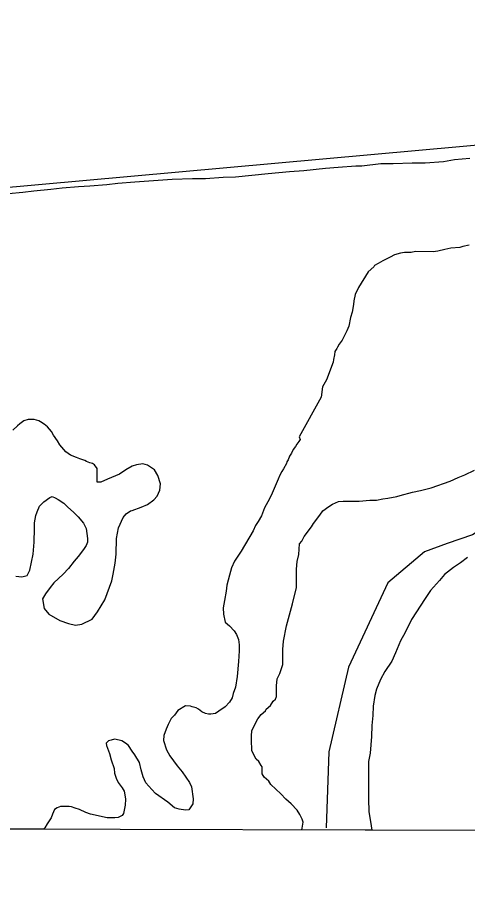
# Model space of a CAD drawing. Extents: x 3161564 to 3199464, y 849354 to 874788.
# Drawn here: x 3168243 to 3168810, y 854733 to 855837 of the extents above; entities that cross this region are included whole.
import ezdxf

# ---------------------------------------------------------------- set-up
doc = ezdxf.new("R2010")
doc.units = 0
for name, color, linetype in [('V-GRID-FRAM', 7, 'Continuous'), ('V-SITE-VEGE', 7, 'Continuous'), ('V-TOPO-SHOR', 7, 'Continuous')]:
    doc.layers.add(name, color=color, linetype=linetype)

msp = doc.modelspace()

# ---------------------------------------------------------------- linework, layer by layer
at = {"layer": 'V-GRID-FRAM'}
msp.add_lwpolyline([(3165819.2, 873007.6), (3197186.7, 872920.9), (3197144.3, 854733.3), (3165761, 854820), (3165819.2, 873007.6)], dxfattribs=at)
at = {"layer": 'V-SITE-VEGE'}
for p, q in [((3168756.7, 855654.2), (3168779.9, 855655.9)), ((3168779.9, 855655.9), (3168793.9, 855658.2)), ((3168793.9, 855658.2), (3168813.1, 855660)), ((3168585.6, 855643.3), (3168603.7, 855644.5)), ((3168603.7, 855644.5), (3168631, 855647.4)), ((3168631, 855647.4), (3168647.3, 855648.5)), ((3168647.3, 855648.5), (3168669.4, 855650.2)), ((3168669.4, 855650.2), (3168677, 855650.2)), ((3168677, 855650.2), (3168700.8, 855653.1)), ((3168700.8, 855653.1), (3168716.5, 855653.1)), ((3168716.5, 855653.1), (3168740.4, 855654.2)), ((3168740.4, 855654.2), (3168756.7, 855654.2)), ((3168390.7, 855630.2), (3168437.9, 855633.6)), ((3168437.9, 855633.6), (3168463.5, 855634.2)), ((3168463.5, 855634.2), (3168479.8, 855634.1)), ((3168479.8, 855634.1), (3168501.9, 855635.9)), ((3168501.9, 855635.9), (3168517.6, 855636.4)), ((3168517.6, 855636.4), (3168558.9, 855640.5)), ((3168558.9, 855640.5), (3168585.6, 855643.3)), ((3168284.9, 855621), (3168298.8, 855622.7)), ((3168298.8, 855622.7), (3168319.8, 855624.4)), ((3168319.8, 855624.4), (3168333.7, 855625)), ((3168333.7, 855625), (3168355.3, 855626.7)), ((3168355.3, 855626.7), (3168369.2, 855628.4)), ((3168369.2, 855628.4), (3168390.7, 855630.2)), ((3168231.3, 855615.2), (3168249.4, 855616.9)), ((3168249.4, 855616.9), (3168263.3, 855618.7)), ((3168263.3, 855618.7), (3168284.9, 855621)), ((3168781.6, 855544.8), (3168772.9, 855542.5)), ((3168789.1, 855546.6), (3168781.6, 855544.8)), ((3168800.8, 855547.1), (3168789.1, 855546.6)), ((3168804.3, 855548.3), (3168800.8, 855547.1)), ((3168812.4, 855550), (3168804.3, 855548.3)), ((3168712.9, 855535), (3168703.6, 855530.4)), ((3168718.2, 855537.9), (3168712.9, 855535)), ((3168725.7, 855540.2), (3168718.2, 855537.9)), ((3168731, 855540.8), (3168725.7, 855540.2)), ((3168739.1, 855540.8), (3168731, 855540.8)), ((3168744.9, 855542), (3168739.1, 855540.8)), ((3168767, 855541.9), (3168744.9, 855542)), ((3168772.9, 855542.5), (3168767, 855541.9)), ((3168692, 855522.8), (3168685, 855516.4)), ((3168693.1, 855524.6), (3168692, 855522.8)), ((3168697.8, 855526.9), (3168693.1, 855524.6)), ((3168703.6, 855530.4), (3168697.8, 855526.9)), ((3168685, 855516.4), (3168672.7, 855496.6)), ((3168672.7, 855496.6), (3168668.7, 855487.9)), ((3168666.9, 855479.8), (3168666.3, 855475.1)), ((3168668.7, 855487.9), (3168666.9, 855479.8)), ((3168666.3, 855475.1), (3168664.6, 855465.8)), ((3168662.8, 855458.8), (3168660.5, 855447.8)), ((3168664.6, 855465.8), (3168662.8, 855458.8)), ((3168660.5, 855447.8), (3168658.1, 855442)), ((3168658.1, 855442), (3168652.3, 855430.4)), ((3168648.2, 855425.1), (3168646.5, 855421.6)), ((3168652.3, 855430.4), (3168648.2, 855425.1)), ((3168643, 855415.8), (3168642.4, 855411.7)), ((3168645.3, 855419.9), (3168643, 855415.8)), ((3168646.5, 855421.6), (3168645.3, 855419.9)), ((3168640.7, 855402.4), (3168632.5, 855380.3)), ((3168641.2, 855405.9), (3168640.7, 855402.4)), ((3168642.4, 855411.7), (3168641.2, 855405.9)), ((3168632.5, 855380.3), (3168627.2, 855371.6)), ((3168627.2, 855371.6), (3168625.5, 855358.2)), ((3168625.5, 855358.2), (3168598.1, 855308.2)), ((3168245.6, 855324.9), (3168242.7, 855322)), ((3168250.8, 855328.4), (3168245.6, 855324.9)), ((3168256.1, 855330.1), (3168250.8, 855328.4)), ((3168263.6, 855330.1), (3168256.1, 855330.1)), ((3168269.4, 855328.4), (3168263.6, 855330.1)), ((3168271.8, 855327.2), (3168269.4, 855328.4)), ((3168276.4, 855324.3), (3168271.8, 855327.2)), ((3168280.5, 855320.8), (3168276.4, 855324.3)), ((3168242.7, 855322), (3168236.8, 855316.8)), ((3168285.7, 855315), (3168280.5, 855320.8)), ((3168288, 855310.3), (3168285.7, 855315)), ((3168293.3, 855303.3), (3168288, 855310.3)), ((3168296.2, 855298.1), (3168293.3, 855303.3)), ((3168597.5, 855302.4), (3168595.2, 855298.9)), ((3168599.3, 855304.8), (3168597.5, 855302.4)), ((3168598.1, 855308.2), (3168599.3, 855304.8)), ((3168303.7, 855289.3), (3168296.2, 855298.1)), ((3168590.5, 855292.5), (3168588.2, 855287.9)), ((3168593.4, 855296), (3168590.5, 855292.5)), ((3168595.2, 855298.9), (3168593.4, 855296)), ((3168309.5, 855285.3), (3168303.7, 855289.3)), ((3168317.1, 855282.4), (3168309.5, 855285.3)), ((3168321.2, 855280.6), (3168317.1, 855282.4)), ((3168327.6, 855278.3), (3168321.2, 855280.6)), ((3168585.9, 855283.8), (3168584.1, 855279.2)), ((3168588.2, 855287.9), (3168585.9, 855283.8)), ((3168329.9, 855277.1), (3168327.6, 855278.3)), ((3168334, 855275.4), (3168329.9, 855277.1)), ((3168337.4, 855274.8), (3168334, 855275.4)), ((3168339.8, 855273), (3168337.4, 855274.8)), ((3168343.3, 855268.4), (3168339.8, 855273)), ((3168387.5, 855271.2), (3168379.3, 855266.6)), ((3168392.7, 855273), (3168387.5, 855271.2)), ((3168400.9, 855274.1), (3168392.7, 855273)), ((3168406.7, 855272.4), (3168400.9, 855274.1)), ((3168415.4, 855266.5), (3168406.7, 855272.4)), ((3168581.8, 855274.5), (3168578.3, 855268.1)), ((3168582.4, 855276.8), (3168581.8, 855274.5)), ((3168584.1, 855279.2), (3168582.4, 855276.8)), ((3168343.2, 855250.9), (3168343.3, 855268.4)), ((3168371.2, 855261.4), (3168356, 855255)), ((3168379.3, 855266.6), (3168371.2, 855261.4)), ((3168419.5, 855259.6), (3168415.4, 855266.5)), ((3168422.9, 855249.1), (3168419.5, 855259.6)), ((3168573.6, 855260), (3168571.3, 855254.8)), ((3168575.9, 855264.6), (3168573.6, 855260)), ((3168578.3, 855268.1), (3168575.9, 855264.6)), ((3168798.7, 855256.8), (3168806.9, 855260.3)), ((3168806.9, 855260.3), (3168819.1, 855266.1)), ((3168347.9, 855250.9), (3168343.2, 855250.9)), ((3168356, 855255), (3168347.9, 855250.9)), ((3168422.3, 855240.9), (3168422.9, 855249.1)), ((3168571.3, 855254.8), (3168566.6, 855243.1)), ((3168764.4, 855244.1), (3168788.3, 855252.2)), ((3168788.3, 855252.2), (3168798.7, 855256.8)), ((3168418.8, 855233.4), (3168422.3, 855240.9)), ((3168566.6, 855243.1), (3168562.5, 855234.4)), ((3168725.4, 855234.2), (3168741.1, 855238.3)), ((3168741.1, 855238.3), (3168751, 855240.6)), ((3168751, 855240.6), (3168764.4, 855244.1)), ((3168270.5, 855220.7), (3168275.7, 855226.5)), ((3168275.7, 855226.5), (3168283.3, 855231.8)), ((3168283.3, 855231.8), (3168286.2, 855232.9)), ((3168286.2, 855232.9), (3168290.3, 855231.2)), ((3168290.3, 855231.2), (3168293.8, 855229.4)), ((3168293.8, 855229.4), (3168301.3, 855224.8)), ((3168301.3, 855224.8), (3168306, 855219.5)), ((3168406.6, 855222.9), (3168414.8, 855228.7)), ((3168414.8, 855228.7), (3168418.8, 855233.4)), ((3168558.5, 855226.3), (3168554.4, 855218.7)), ((3168562.5, 855234.4), (3168558.5, 855226.3)), ((3168639.9, 855223.3), (3168647.5, 855226.7)), ((3168647.5, 855226.7), (3168653.3, 855227.3)), ((3168653.3, 855227.3), (3168673.6, 855227.3)), ((3168673.6, 855227.3), (3168687, 855228.5)), ((3168687, 855228.5), (3168695.7, 855228.4)), ((3168695.7, 855228.4), (3168703.3, 855230.2)), ((3168703.3, 855230.2), (3168709.7, 855230.8)), ((3168709.7, 855230.8), (3168721.3, 855233.1)), ((3168721.3, 855233.1), (3168725.4, 855234.2)), ((3168265.8, 855209.1), (3168267.6, 855213.8)), ((3168267.6, 855213.8), (3168270.5, 855220.7)), ((3168306, 855219.5), (3168313.5, 855213.1)), ((3168379.8, 855211.3), (3168385.1, 855214.8)), ((3168385.1, 855214.8), (3168387.4, 855215.4)), ((3168387.4, 855215.4), (3168398.5, 855219.4)), ((3168398.5, 855219.4), (3168406.6, 855222.9)), ((3168554.4, 855218.7), (3168550.3, 855208.8)), ((3168624.2, 855209.3), (3168627.7, 855215.1)), ((3168627.7, 855215.1), (3168635.2, 855220.4)), ((3168635.2, 855220.4), (3168639.9, 855223.3)), ((3168264.1, 855199.8), (3168265.8, 855209.1)), ((3168313.5, 855213.1), (3168319.3, 855207.3)), ((3168319.3, 855207.3), (3168325.7, 855199.2)), ((3168369.9, 855193.3), (3168375.8, 855206.7)), ((3168375.8, 855206.7), (3168379.8, 855211.3)), ((3168550.3, 855208.8), (3168546.2, 855201.3)), ((3168616, 855198.9), (3168624.2, 855209.3)), ((3168263.5, 855175.4), (3168264.1, 855192.8)), ((3168264.1, 855192.8), (3168264.1, 855199.8)), ((3168325.7, 855199.2), (3168329.2, 855192.8)), ((3168329.2, 855192.8), (3168330.9, 855180)), ((3168367.6, 855179.9), (3168369.9, 855193.3)), ((3168542.7, 855196.6), (3168539.8, 855189.6)), ((3168546.2, 855201.3), (3168542.7, 855196.6)), ((3168604.4, 855182.6), (3168613.7, 855194.8)), ((3168613.7, 855194.8), (3168616, 855198.9)), ((3168539.8, 855189.6), (3168524.6, 855164)), ((3168601.4, 855176.8), (3168604.4, 855182.6)), ((3168262.3, 855160.2), (3168263.5, 855175.4)), ((3168329.2, 855171.2), (3168325.7, 855166)), ((3168330.9, 855175.3), (3168329.2, 855171.2)), ((3168330.9, 855180), (3168330.9, 855175.3)), ((3168367, 855160.1), (3168367.6, 855179.9)), ((3168597.4, 855159.9), (3168598.5, 855173.3)), ((3168598.5, 855173.3), (3168601.4, 855176.8)), ((3168258.2, 855139.9), (3168262.3, 855160.2)), ((3168325.7, 855166), (3168319.3, 855157.3)), ((3168365.8, 855149.1), (3168367, 855160.1)), ((3168524.6, 855164), (3168516.5, 855151.3)), ((3168595.6, 855151.2), (3168597.4, 855159.9)), ((3168314, 855151.5), (3168307.1, 855142.2)), ((3168319.3, 855157.3), (3168314, 855151.5)), ((3168363.5, 855135.1), (3168365.8, 855149.1)), ((3168516.5, 855151.3), (3168512.4, 855143.1)), ((3168594.4, 855141.3), (3168595.6, 855151.2)), ((3168801.5, 855149.2), (3168792.8, 855143.4)), ((3168810.3, 855156.2), (3168801.5, 855149.2)), ((3168254.7, 855133.5), (3168258.2, 855139.9)), ((3168307.1, 855142.2), (3168300.1, 855135.2)), ((3168512.4, 855143.1), (3168510.1, 855133.8)), ((3168594.4, 855118), (3168594.4, 855141.3)), ((3168792.8, 855143.4), (3168781.2, 855134.7)), ((3168240.7, 855132.3), (3168248.3, 855131.8)), ((3168248.3, 855131.8), (3168254.7, 855133.5)), ((3168300.1, 855135.2), (3168288.4, 855124.1)), ((3168353, 855102.6), (3168361.7, 855126.4)), ((3168361.7, 855126.4), (3168363.5, 855135.1)), ((3168510.1, 855133.8), (3168506.6, 855121)), ((3168774.8, 855127.1), (3168763.7, 855114.4)), ((3168781.2, 855134.7), (3168774.8, 855127.1)), ((3168283.8, 855118.3), (3168277.9, 855110.2)), ((3168288.4, 855124.1), (3168283.8, 855118.3)), ((3168506.6, 855121), (3168506, 855113.5)), ((3168589.7, 855097.7), (3168594.4, 855118)), ((3168763.7, 855114.4), (3168756.7, 855104.5)), ((3168277.9, 855110.2), (3168274.4, 855103.8)), ((3168274.4, 855103.8), (3168276.2, 855091.6)), ((3168506, 855113.5), (3168503.6, 855101.8)), ((3168756.7, 855104.5), (3168739.8, 855077.7)), ((3168343.6, 855087.4), (3168353, 855102.6)), ((3168503.6, 855101.8), (3168501.9, 855092.5)), ((3168501.9, 855092.5), (3168502.5, 855084.4)), ((3168585.6, 855083.7), (3168589.7, 855097.7)), ((3168276.2, 855091.6), (3168282, 855084.6)), ((3168282, 855084.6), (3168295.9, 855076.4)), ((3168336.7, 855078.1), (3168343.6, 855087.4)), ((3168502.5, 855084.4), (3168504.8, 855074.5)), ((3168582.1, 855069.7), (3168585.6, 855083.7)), ((3168295.9, 855076.4), (3168307, 855072.9)), ((3168307, 855072.9), (3168315.7, 855070.6)), ((3168315.7, 855070.6), (3168323.9, 855071.8)), ((3168323.9, 855071.8), (3168336.7, 855078.1)), ((3168504.8, 855074.5), (3168510, 855069.8)), ((3168739.8, 855077.7), (3168731.6, 855061.4)), ((3168510, 855069.8), (3168515.8, 855063.4)), ((3168515.8, 855063.4), (3168518.7, 855058.8)), ((3168578.1, 855050.6), (3168582.1, 855069.7)), ((3168731.6, 855061.4), (3168725.8, 855051)), ((3168518.7, 855058.8), (3168521.6, 855052.4)), ((3168521.6, 855052.4), (3168522.2, 855046)), ((3168577.5, 855040.1), (3168578.1, 855050.6)), ((3168725.8, 855051), (3168719.4, 855035.9)), ((3168522.2, 855038.4), (3168521.6, 855025)), ((3168522.2, 855046), (3168522.2, 855038.4)), ((3168577.4, 855020.9), (3168577.5, 855040.1)), ((3168719.4, 855035.9), (3168714.7, 855025.4)), ((3168521.6, 855025), (3168519.8, 855005.8)), ((3168573.4, 855009.8), (3168577.4, 855020.9)), ((3168714.7, 855025.4), (3168706, 855012)), ((3168519.8, 855005.8), (3168517.5, 854992.4)), ((3168570.4, 855002.9), (3168573.4, 855009.8)), ((3168706, 855012), (3168700.7, 855002.1)), ((3168569.3, 854994.1), (3168570.4, 855002.9)), ((3168569.3, 854980.8), (3168569.3, 854994.1)), ((3168700.7, 855002.1), (3168695.5, 854989.9)), ((3168514.6, 854984.3), (3168513.4, 854979.1)), ((3168517.5, 854992.4), (3168514.6, 854984.3)), ((3168693.2, 854981.8), (3168691.4, 854968.4)), ((3168695.5, 854989.9), (3168693.2, 854981.8)), ((3168509.9, 854973.3), (3168504.7, 854967.4)), ((3168513.4, 854979.1), (3168509.9, 854973.3)), ((3168561.7, 854969.1), (3168565.2, 854974.9)), ((3168565.2, 854974.9), (3168568.1, 854977.3)), ((3168568.1, 854977.3), (3168569.3, 854980.8)), ((3168444.7, 854962.8), (3168440.7, 854957)), ((3168454.6, 854968.7), (3168444.7, 854962.8)), ((3168461, 854968.6), (3168454.6, 854968.7)), ((3168462.8, 854967.5), (3168461, 854968.6)), ((3168468, 854966.3), (3168462.8, 854967.5)), ((3168470.9, 854964.6), (3168468, 854966.3)), ((3168475, 854961.1), (3168470.9, 854964.6)), ((3168479.6, 854959.3), (3168475, 854961.1)), ((3168496.5, 854962.2), (3168492.4, 854959.3)), ((3168504.7, 854967.4), (3168496.5, 854962.2)), ((3168550, 854958.1), (3168555.3, 854962.7)), ((3168555.3, 854962.7), (3168556.4, 854964.5)), ((3168556.4, 854964.5), (3168561.7, 854969.1)), ((3168691.4, 854968.4), (3168690.8, 854956.8)), ((3168436.6, 854953), (3168432.5, 854945.4)), ((3168440.7, 854957), (3168436.6, 854953)), ((3168483.7, 854958.2), (3168479.6, 854959.3)), ((3168486.6, 854958.2), (3168483.7, 854958.2)), ((3168492.4, 854959.3), (3168486.6, 854958.2)), ((3168541.3, 854943.6), (3168546, 854952.3)), ((3168546, 854952.3), (3168550, 854958.1)), ((3168690.8, 854956.8), (3168689.6, 854944)), ((3168430.2, 854939.6), (3168427.3, 854931.5)), ((3168432.5, 854945.4), (3168430.2, 854939.6)), ((3168538.4, 854937.2), (3168541.3, 854943.6)), ((3168689.6, 854944), (3168689, 854930)), ((3168365, 854926.9), (3168360.9, 854925.7)), ((3168370.8, 854925.7), (3168365, 854926.9)), ((3168427.3, 854931.5), (3168426.7, 854925.1)), ((3168537.8, 854930.8), (3168538.4, 854937.2)), ((3168537.8, 854920.9), (3168537.8, 854930.8)), ((3168689, 854930), (3168687.3, 854909.1)), ((3168357.4, 854924.5), (3168354.5, 854921.6)), ((3168354.5, 854921.6), (3168355.1, 854918.7)), ((3168355.1, 854918.7), (3168358.6, 854908.8)), ((3168360.9, 854925.7), (3168357.4, 854924.5)), ((3168374.3, 854924.5), (3168370.8, 854925.7)), ((3168379, 854921.6), (3168374.3, 854924.5)), ((3168382.5, 854918.7), (3168379, 854921.6)), ((3168387.1, 854911.7), (3168382.5, 854918.7)), ((3168426.7, 854925.1), (3168430.7, 854913.4)), ((3168538.4, 854917.4), (3168537.8, 854920.9)), ((3168538.4, 854912.7), (3168538.4, 854917.4)), ((3168358.6, 854908.8), (3168360.9, 854900.7)), ((3168390.6, 854907.1), (3168387.1, 854911.7)), ((3168396.4, 854897.2), (3168390.6, 854907.1)), ((3168430.7, 854913.4), (3168434.8, 854905.8)), ((3168434.8, 854905.8), (3168444.1, 854893)), ((3168540.1, 854908.7), (3168538.4, 854912.7)), ((3168543.6, 854901.7), (3168540.1, 854908.7)), ((3168687.3, 854909.1), (3168685.5, 854898.6)), ((3168360.9, 854900.7), (3168364.4, 854889.6)), ((3168398.7, 854887.9), (3168396.4, 854897.2)), ((3168547.1, 854898.8), (3168543.6, 854901.7)), ((3168550, 854893.5), (3168547.1, 854898.8)), ((3168551.1, 854891.8), (3168550, 854893.5)), ((3168685.5, 854898.6), (3168685.5, 854851.5)), ((3168364.4, 854889.6), (3168365, 854883.8)), ((3168365, 854883.8), (3168367.3, 854877.4)), ((3168401, 854879.1), (3168398.7, 854887.9)), ((3168444.1, 854893), (3168450.5, 854885.5)), ((3168450.5, 854885.5), (3168459.8, 854872.1)), ((3168551.1, 854883), (3168551.1, 854891.8)), ((3168554, 854879), (3168551.1, 854883)), ((3168367.3, 854877.4), (3168369.6, 854872.2)), ((3168369.6, 854872.2), (3168374.8, 854865.2)), ((3168404.5, 854871.6), (3168401, 854879.1)), ((3168412.1, 854863.4), (3168404.5, 854871.6)), ((3168459.8, 854872.1), (3168462.1, 854866.8)), ((3168559.8, 854873.7), (3168554, 854879)), ((3168562.2, 854869.7), (3168559.8, 854873.7)), ((3168374.8, 854865.2), (3168377.2, 854861.1)), ((3168377.2, 854861.1), (3168378.3, 854854.1)), ((3168416.7, 854858.2), (3168412.1, 854863.4)), ((3168462.1, 854866.8), (3168464.4, 854851.7)), ((3168574.9, 854858), (3168562.2, 854869.7)), ((3168378.3, 854854.1), (3168378.9, 854851.2)), ((3168378.9, 854851.2), (3168378.3, 854843.7)), ((3168432.4, 854847.1), (3168416.7, 854858.2)), ((3168464.4, 854851.7), (3168463.8, 854845.3)), ((3168581.3, 854851), (3168574.9, 854858)), ((3168587.7, 854845.2), (3168581.3, 854851)), ((3168685.5, 854851.5), (3168686, 854835.2)), ((3168292.8, 854840.3), (3168289.3, 854837.9)), ((3168296.9, 854842), (3168292.8, 854840.3)), ((3168307.9, 854842), (3168296.9, 854842)), ((3168310.8, 854841.4), (3168307.9, 854842)), ((3168315.5, 854839.7), (3168310.8, 854841.4)), ((3168320.7, 854837.9), (3168315.5, 854839.7)), ((3168378.3, 854843.7), (3168377.1, 854837.3)), ((3168440.5, 854840.1), (3168432.4, 854847.1)), ((3168446.4, 854838.4), (3168440.5, 854840.1)), ((3168454.5, 854837.2), (3168446.4, 854838.4)), ((3168463.8, 854845.3), (3168458.6, 854837.8)), ((3168595.3, 854837), (3168587.7, 854845.2)), ((3168285.2, 854827.5), (3168280, 854819.9)), ((3168287, 854832.1), (3168285.2, 854827.5)), ((3168289.3, 854837.9), (3168287, 854832.1)), ((3168328.8, 854834.4), (3168320.7, 854837.9)), ((3168334.7, 854832.1), (3168328.8, 854834.4)), ((3168355.6, 854827.4), (3168334.7, 854832.1)), ((3168365.5, 854827.4), (3168355.6, 854827.4)), ((3168369.6, 854828), (3168365.5, 854827.4)), ((3168374.8, 854830.3), (3168369.6, 854828)), ((3168376.5, 854833.2), (3168374.8, 854830.3)), ((3168377.1, 854837.3), (3168376.5, 854833.2)), ((3168458.6, 854837.8), (3168454.5, 854837.2)), ((3168598.8, 854831.8), (3168595.3, 854837)), ((3168601.7, 854826), (3168598.8, 854831.8)), ((3168686, 854835.2), (3168687.8, 854823)), ((3168280, 854819.9), (3168277.1, 854814.7)), ((3168602.8, 854821.9), (3168601.7, 854826)), ((3168601.7, 854814.3), (3168602.8, 854821.9)), ((3168687.8, 854823), (3168689.4, 854811.9)), ((3168275.3, 854813.1), (3167726.7, 854814.6)), ((3168277.1, 854814.7), (3168275.3, 854813.1)), ((3168601.2, 854812.2), (3168601.7, 854814.3)), ((3168689.4, 854811.9), (3168601.2, 854812.2))]:
    msp.add_line(p, q, dxfattribs=at)
at = {"layer": 'V-TOPO-SHOR'}
for points in [[(3166858.1, 855498), (3167788.9, 855583.3), (3169284.6, 855718.3), (3169334.3, 855714.7), (3169412.5, 855650.8)], [(3169267.7, 855411.8), (3169164.7, 855362.1), (3169065.2, 855305.3), (3169011.9, 855273.3), (3168919.5, 855255.5), (3168869.8, 855220), (3168816.5, 855184.5), (3168784.5, 855173.8), (3168756.1, 855163.1), (3168709.9, 855124.1), (3168660.2, 855017.5), (3168635.3, 854910.9), (3168631.8, 854815)]]:
    msp.add_lwpolyline(points, dxfattribs=at)

doc.saveas('drawing.dxf')
